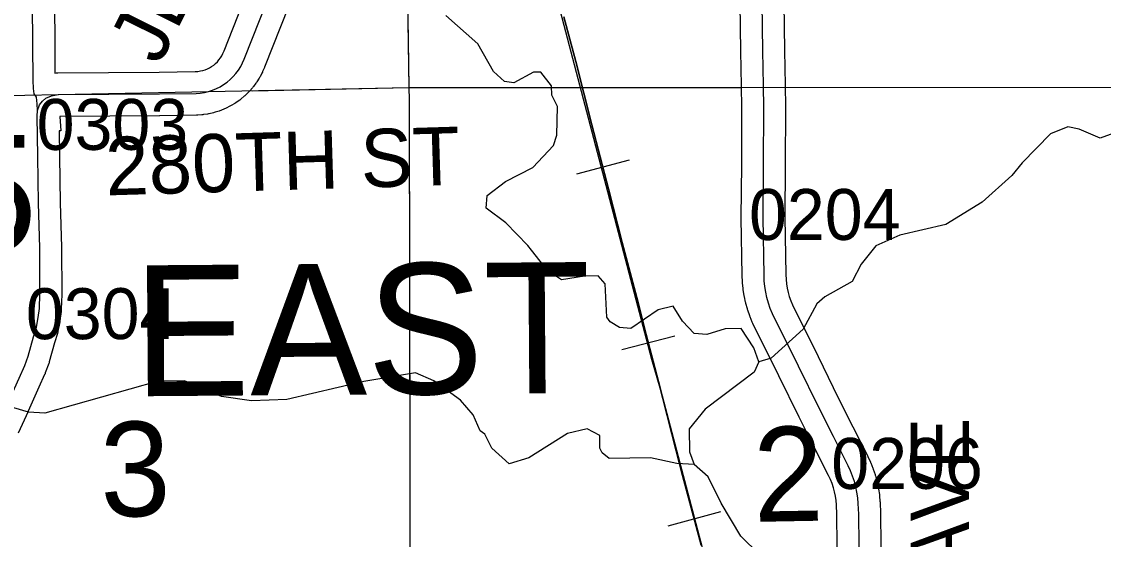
# Model space of a CAD drawing. Extents: x 23.6 to 68.7, y -63 to -29.
# Drawn here: x 42.22 to 43.707, y -52.217 to -51.505 of the extents above; entities that cross this region are included whole.
import ezdxf

# ---------------------------------------------------------------- set-up
doc = ezdxf.new("R2010")
doc.units = 0
for name, color, linetype in [('tdCoHydroRiver', 7, 'Continuous'), ('tdCoRRCL', 7, 'Continuous'), ('tdCoSecRdNmbr', 7, 'Continuous'), ('tdCoSecRdTxt', 7, 'Continuous'), ('tdCoSecRteBand', 7, 'Continuous'), ('tdCoSecRteCL', 7, 'Continuous'), ('tdCoSectLine', 7, 'Continuous'), ('tdCoSectLinePart', 7, 'Continuous'), ('tdCoSectNmbr', 7, 'Continuous'), ('tdCoShieldCoRte', 7, 'Continuous'), ('tdCoSurfGravel', 7, 'Continuous'), ('tdCoTwpBndry', 7, 'Continuous'), ('tdCoTwpBndryShd', 7, 'Continuous'), ('tdCoTwpNameTxt', 7, 'Continuous')]:
    doc.layers.add(name, color=color, linetype=linetype)

msp = doc.modelspace()

# ---------------------------------------------------------------- linework, layer by layer
at = {"layer": 'tdCoHydroRiver'}
for points in [[(42.8472, -51.5353), (42.8036, -51.4962)], [(43.2334, -51.9723), (43.2269, -51.9534), (43.2093, -51.9267), (43.1872, -51.9269), (43.162, -51.935), (43.1446, -51.9336), (43.1287, -51.9164), (43.1159, -51.896), (43.0954, -51.901), (43.0578, -51.9266), (43.042, -51.9251), (43.0293, -51.9174), (43.0245, -51.9111), (43.0224, -51.8653), (43.0129, -51.8544), (42.9939, -51.8546), (42.9624, -51.8596), (42.9433, -51.8471), (42.921, -51.8189), (42.9162, -51.8127), (42.8859, -51.7814), (42.8589, -51.7611), (42.8603, -51.7438), (42.8854, -51.7246), (42.9231, -51.7053), (42.9512, -51.675), (42.9558, -51.6608), (42.957, -51.6213), (42.9489, -51.6056), (42.9488, -51.5929), (42.9338, -51.5741), (42.9241, -51.5742), (42.8969, -51.5886), (42.8839, -51.5871), (42.8691, -51.573), (42.8472, -51.5353)], [(43.8502, -51.5938), (43.8408, -51.6018), (43.8377, -51.6129), (43.8126, -51.6258), (43.7557, -51.6216), (43.7447, -51.628), (43.7213, -51.6582), (43.7025, -51.6647), (43.6739, -51.6524), (43.6581, -51.6493), (43.6345, -51.659), (43.5955, -51.6989), (43.5814, -51.7164), (43.5407, -51.7531), (43.4905, -51.7835), (43.4275, -51.7983), (43.3945, -51.8129), (43.3742, -51.8383), (43.3618, -51.8621), (43.3241, -51.883), (43.3132, -51.8926), (43.2945, -51.9275), (43.2507, -51.9674), (43.2334, -51.9723)], [(43.2334, -51.9723), (43.2272, -51.9865), (43.1598, -52.0377), (43.138, -52.0647), (43.1383, -52.0963), (43.1448, -52.1136)], [(43.1448, -52.1136), (43.1211, -52.1122), (43.0847, -52.1047), (43.0279, -52.1052), (43.0183, -52.0974), (43.0151, -52.0911), (43.0149, -52.0738), (42.9975, -52.0645), (42.9707, -52.0711), (42.9174, -52.1047), (42.8906, -52.1129), (42.8667, -52.091), (42.8571, -52.0721), (42.8507, -52.0675), (42.841, -52.0454), (42.8235, -52.0251), (42.7869, -51.9986), (42.7616, -51.9878), (42.6906, -51.9995), (42.5851, -52.0242), (42.5362, -52.0262), (42.4951, -52.0203), (42.4444, -51.9987), (42.4081, -51.999), (42.2522, -52.0432), (42.2301, -52.0418), (42.2095, -52.0357)], [(43.2343, -52.2374), (43.2088, -52.2124), (43.1816, -52.1669), (43.1639, -52.1308), (43.1448, -52.1136)]]:
    msp.add_lwpolyline(points, dxfattribs=at)
at = {"layer": 'tdCoRRCL'}
for p, q in [((43.0554, -51.6951), (42.9829, -51.7142)), ((43.118, -51.9372), (43.0455, -51.9562)), ((43.1808, -52.1788), (43.1085, -52.1985))]:
    msp.add_line(p, q, dxfattribs=at)
for points in [[(44.555, -55.2334), (44.3204, -54.7666), (44.2256, -54.5796), (44.1803, -54.4522), (44.1123, -54.2523), (43.9549, -53.5875), (43.9035, -53.4917), (43.827, -53.4008), (43.7226, -53.3054), (43.6767, -53.2367), (43.4449, -53.0268), (43.372, -52.816), (43.3511, -52.7719), (43.2566, -52.6165), (43.2289, -52.5173), (43.1585, -52.2369), (43.1014, -52.0196), (43.0867, -51.9692), (42.814, -50.9297), (42.7987, -50.8099), (42.7465, -50.3169), (42.7416, -50.0559)], [(42.9656, -51.498), (42.9819, -51.5596), (43.0039, -51.6466), (43.0269, -51.7344), (43.0458, -51.8083), (43.0494, -51.8221), (43.0657, -51.8841), (43.0786, -51.9347), (43.0956, -51.9994), (43.12, -52.0951), (43.1287, -52.1287), (43.1386, -52.1664), (43.1543, -52.2244)], [(43.1543, -52.2244), (43.1386, -52.1664), (43.1287, -52.1287), (43.12, -52.0951), (43.0956, -51.9994), (43.0786, -51.9347), (43.0657, -51.8841), (43.0494, -51.8221), (43.0458, -51.8083), (43.0269, -51.7344), (43.0039, -51.6466), (42.9819, -51.5596), (42.9656, -51.498)]]:
    msp.add_lwpolyline(points, dxfattribs=at)
at = {"layer": 'tdCoSecRteBand'}
for points in [[(42.2663, -51.5753), (42.2678, -51.575), (42.2704, -51.575), (42.4094, -51.574), (42.459, -51.5733), (42.4627, -51.573), (42.4661, -51.5725), (42.4694, -51.5717), (42.4726, -51.5707), (42.4757, -51.5695), (42.4788, -51.568), (42.4816, -51.5662), (42.4844, -51.5643), (42.487, -51.5621), (42.4894, -51.5597), (42.4916, -51.5572), (42.4936, -51.5545), (42.4954, -51.5516), (42.497, -51.5486), (42.4986, -51.5448), (42.5424, -51.4339)], [(42.5981, -51.456), (42.5543, -51.5672), (42.5541, -51.5675), (42.554, -51.5679), (42.5517, -51.5732), (42.5513, -51.5743), (42.5507, -51.5753), (42.5481, -51.5804), (42.5475, -51.5814), (42.5469, -51.5824), (42.5439, -51.5873), (42.5432, -51.5883), (42.5425, -51.5892), (42.5391, -51.5938), (42.5384, -51.5948), (42.5377, -51.5957), (42.5339, -51.6), (42.5331, -51.6009), (42.5323, -51.6017), (42.5282, -51.6057), (42.5273, -51.6066), (42.5264, -51.6073), (42.522, -51.611), (42.5211, -51.6117), (42.5202, -51.6124), (42.5155, -51.6158), (42.5146, -51.6164), (42.5135, -51.617), (42.5086, -51.62), (42.5076, -51.6206), (42.5066, -51.6211), (42.5014, -51.6237), (42.5004, -51.6242), (42.4993, -51.6247), (42.494, -51.6268), (42.4929, -51.6272), (42.4918, -51.6276), (42.4863, -51.6293), (42.4852, -51.6297), (42.484, -51.6299), (42.4784, -51.6312), (42.4773, -51.6315), (42.4761, -51.6317), (42.4705, -51.6325), (42.4693, -51.6327), (42.4681, -51.6328), (42.4624, -51.6332), (42.4616, -51.6332), (42.4607, -51.6332), (42.4102, -51.634), (42.4101, -51.634), (42.4099, -51.634), (42.2735, -51.635), (42.2729, -51.6351), (42.2744, -51.6546), (42.2719, -51.6548), (42.2725, -51.6898), (42.2725, -51.6898), (42.2725, -51.6899), (42.2735, -51.7538), (42.2753, -51.8148), (42.2753, -51.8151), (42.2753, -51.8155), (42.2755, -51.8791), (42.2755, -51.8795), (42.2755, -51.88), (42.275, -51.8999), (42.275, -51.9017), (42.2747, -51.9034), (42.273, -51.9157), (42.2729, -51.9163), (42.2728, -51.917), (42.2703, -51.9303), (42.27, -51.9319), (42.2696, -51.9334), (42.2657, -51.9465), (42.2584, -51.9726), (42.2581, -51.9737), (42.2577, -51.9747), (42.253, -51.9877), (42.2526, -51.9889), (42.2521, -51.9901), (42.2443, -52.0072), (42.2295, -52.0404), (42.2294, -52.0406), (42.2293, -52.0409), (42.2155, -52.0704)], [(42.2655, -51.48), (42.2659, -51.5355), (42.2663, -51.5753)], [(43.3419, -52.2666), (43.3409, -52.1826), (43.3403, -52.1692), (43.3397, -52.1631), (43.3389, -52.1572), (43.3377, -52.1514), (43.3361, -52.1456), (43.3342, -52.14), (43.3321, -52.1345), (43.3294, -52.1287), (43.3094, -52.0887), (43.2892, -52.0486), (43.2891, -52.0485), (43.289, -52.0484), (43.2613, -51.9919), (43.2255, -51.9197), (43.225, -51.9188), (43.2246, -51.9179), (43.2216, -51.9106), (43.2213, -51.9098), (43.221, -51.909), (43.2184, -51.9015), (43.2181, -51.9007), (43.2179, -51.8998), (43.2158, -51.8923), (43.2155, -51.8914), (43.2154, -51.8905), (43.2137, -51.8829), (43.2135, -51.882), (43.2134, -51.8811), (43.2122, -51.8733), (43.212, -51.8725), (43.212, -51.8716), (43.2112, -51.8638), (43.2111, -51.8629), (43.2111, -51.862), (43.2109, -51.8541), (43.2108, -51.8539), (43.2108, -51.8536), (43.2095, -51.7749), (43.2095, -51.7745), (43.2095, -51.7742), (43.21, -51.7017), (43.2103, -51.6232), (43.2098, -51.593), (43.2089, -51.5453), (43.2089, -51.5452), (43.2089, -51.5451), (43.208, -51.4799)], [(43.268, -51.4791), (43.2689, -51.5442), (43.2698, -51.5919), (43.2703, -51.6224), (43.2703, -51.6227), (43.2703, -51.6231), (43.27, -51.702), (43.27, -51.702), (43.27, -51.7021), (43.2695, -51.7742), (43.2708, -51.8524), (43.2711, -51.8591), (43.2716, -51.8651), (43.2725, -51.8711), (43.2738, -51.877), (43.2754, -51.8828), (43.2774, -51.8885), (43.2797, -51.894), (43.3151, -51.9652), (43.3151, -51.9653), (43.3151, -51.9653), (43.3428, -52.0218), (43.363, -52.0617), (43.363, -52.0618), (43.363, -52.0618), (43.3832, -52.1023), (43.3834, -52.1027), (43.3836, -52.1031), (43.3869, -52.11), (43.3872, -52.1108), (43.3875, -52.1116), (43.3904, -52.1187), (43.3907, -52.1195), (43.3909, -52.1203), (43.3933, -52.1276), (43.3936, -52.1284), (43.3938, -52.1293), (43.3958, -52.1367), (43.3961, -52.1375), (43.3962, -52.1383), (43.3978, -52.1458), (43.398, -52.1467), (43.3981, -52.1475), (43.3992, -52.1551), (43.3993, -52.156), (43.3994, -52.1568), (43.4001, -52.1644), (43.4002, -52.1651), (43.4002, -52.1658), (43.4009, -52.1804), (43.4009, -52.1809), (43.4009, -52.1814), (43.4019, -52.2658)]]:
    msp.add_lwpolyline(points, dxfattribs=at)
at = {"layer": 'tdCoSecRteCL'}
for points in [[(42.2423, -51.6268), (42.2416, -51.6175), (42.241, -51.6086), (42.2378, -51.604), (42.2367, -51.5966), (42.2364, -51.5855), (42.2359, -51.5357), (42.2355, -51.4802), (42.2352, -51.4124), (42.2355, -51.3296), (42.2354, -51.2604), (42.235, -51.1823), (42.2349, -51.1418), (42.2353, -51.1061)], [(42.2423, -51.6268), (42.2449, -51.6191), (42.2491, -51.6138), (42.2538, -51.6099), (42.2613, -51.6067), (42.2706, -51.605), (42.4097, -51.604), (42.4603, -51.6033), (42.466, -51.6029), (42.4717, -51.602), (42.4773, -51.6007), (42.4827, -51.599), (42.4881, -51.5968), (42.4932, -51.5943), (42.4981, -51.5913), (42.5028, -51.588), (42.5072, -51.5843), (42.5113, -51.5803), (42.515, -51.576), (42.5184, -51.5714), (42.5215, -51.5665), (42.5241, -51.5614), (42.5264, -51.5562), (42.5703, -51.4449)], [(43.3719, -52.2663), (43.3709, -52.1818), (43.3702, -52.1671), (43.3695, -52.1595), (43.3684, -52.1519), (43.3669, -52.1444), (43.3649, -52.137), (43.3625, -52.1298), (43.3596, -52.1226), (43.3564, -52.1157), (43.3362, -52.0752), (43.316, -52.0351), (43.2882, -51.9786), (43.2523, -51.9064), (43.2493, -51.8992), (43.2468, -51.8917), (43.2447, -51.8842), (43.243, -51.8765), (43.2418, -51.8688), (43.2411, -51.861), (43.2408, -51.8531), (43.2395, -51.7744), (43.24, -51.7019), (43.2403, -51.623), (43.2398, -51.5925), (43.2389, -51.5447), (43.238, -51.4794)], [(42.2169, -51.9949), (42.2248, -51.9776), (42.2295, -51.9645), (42.2369, -51.9382), (42.2408, -51.9248), (42.2433, -51.9115), (42.245, -51.8992), (42.2455, -51.8792), (42.2453, -51.8156), (42.2435, -51.7544), (42.2426, -51.6903), (42.2416, -51.6348), (42.2423, -51.6268)]]:
    msp.add_lwpolyline(points, dxfattribs=at)
at = {"layer": 'tdCoSectLine'}
for points in [[(42.7376, -50.599), (42.7527, -51.5953)], [(41.7431, -51.6156), (42.7527, -51.5953)], [(42.7527, -51.5953), (43.7365, -51.5949)], [(42.7527, -51.5953), (42.7529, -51.612), (42.7547, -52.6489)]]:
    msp.add_lwpolyline(points, dxfattribs=at)
at = {"layer": 'tdCoSectLinePart'}
for points in [[(42.746, -51.1484), (42.7527, -51.5953)], [(42.5337, -51.5997), (42.7527, -51.5953)], [(42.7527, -51.5953), (43.2096, -51.5951)], [(42.7527, -51.5953), (42.7529, -51.612), (42.7542, -52.3672)], [(43.2696, -51.5951), (43.7365, -51.5949)]]:
    msp.add_lwpolyline(points, dxfattribs=at)
at = {"layer": 'tdCoSurfGravel'}
msp.add_line((42.2423, -51.6268), (42.2416, -51.6175), dxfattribs=at)
for points in [[(42.2416, -51.6175), (42.241, -51.6086), (42.2378, -51.604), (42.2367, -51.5966), (42.2364, -51.5855), (42.2359, -51.5357), (42.2355, -51.4802), (42.2352, -51.4124), (42.2355, -51.3296), (42.2354, -51.2604), (42.235, -51.1823), (42.2349, -51.1418), (42.2353, -51.1061), (42.2357, -51.0649), (42.2355, -50.9998), (42.2355, -50.9863), (42.2359, -50.9), (42.2352, -50.8117), (42.2347, -50.7423), (42.2341, -50.6514), (42.2344, -50.6124), (42.2343, -50.606)], [(42.4981, -51.5913), (42.5028, -51.588), (42.5072, -51.5843), (42.5113, -51.5803), (42.515, -51.576), (42.5184, -51.5714), (42.5215, -51.5665), (42.5241, -51.5614), (42.5264, -51.5562), (42.5703, -51.4449), (42.5912, -51.3929), (42.5974, -51.3788), (42.6075, -51.3596), (42.628, -51.3238), (42.6526, -51.278), (42.6687, -51.2479), (42.68, -51.2242), (42.6975, -51.1865), (42.7126, -51.1525), (42.7247, -51.1214), (42.7274, -51.1115), (42.7306, -51.095), (42.7328, -51.0701), (42.7311, -51.0421)], [(43.2398, -51.5925), (43.2389, -51.5447), (43.238, -51.4794)], [(42.2423, -51.6268), (42.2449, -51.6191), (42.2491, -51.6138), (42.2538, -51.6099), (42.2613, -51.6067), (42.2706, -51.605), (42.4097, -51.604), (42.4603, -51.6033), (42.466, -51.6029), (42.4717, -51.602), (42.4773, -51.6007), (42.4827, -51.599), (42.4881, -51.5968), (42.4932, -51.5943), (42.4981, -51.5913)], [(43.3719, -52.2663), (43.3709, -52.1818), (43.3702, -52.1671), (43.3695, -52.1595), (43.3684, -52.1519), (43.3669, -52.1444), (43.3649, -52.137), (43.3625, -52.1298), (43.3596, -52.1226), (43.3564, -52.1157), (43.3362, -52.0752), (43.316, -52.0351), (43.2882, -51.9786), (43.2523, -51.9064), (43.2493, -51.8992), (43.2468, -51.8917), (43.2447, -51.8842), (43.243, -51.8765), (43.2418, -51.8688), (43.2411, -51.861), (43.2408, -51.8531), (43.2395, -51.7744), (43.24, -51.7019), (43.2403, -51.623), (43.2398, -51.5925)], [(42.1346, -52.1465), (42.138, -52.1447), (42.1422, -52.1421), (42.146, -52.1391), (42.1495, -52.1357), (42.1527, -52.132), (42.1555, -52.128), (42.1696, -52.0987), (42.1883, -52.0578), (42.2021, -52.0282), (42.2169, -51.9949), (42.2248, -51.9776), (42.2295, -51.9645), (42.2369, -51.9382), (42.2408, -51.9248), (42.2433, -51.9115), (42.245, -51.8992), (42.2455, -51.8792), (42.2453, -51.8156), (42.2435, -51.7544), (42.2426, -51.6903), (42.2416, -51.6348), (42.2423, -51.6268)]]:
    msp.add_lwpolyline(points, dxfattribs=at)
at = {"layer": 'tdCoTwpBndry'}
for points in [[(42.5377, -51.5997), (42.7527, -51.5953), (43.2095, -51.5951)], [(43.2695, -51.5951), (43.7365, -51.5949), (44.2073, -51.5876)]]:
    msp.add_lwpolyline(points, dxfattribs=at)
at = {"layer": 'tdCoTwpBndryShd'}
msp.add_lwpolyline([(39.7356, -51.6376), (40.7489, -51.6298), (41.7431, -51.6156), (42.7527, -51.5953), (43.7365, -51.5949), (44.7293, -51.5796), (45.7019, -51.569), (46.6986, -51.5546)], dxfattribs=at)

# ---------------------------------------------------------------- texts
at = {"layer": 'tdCoSecRdNmbr'}
for s, rotation, p in [('0303', 0.033, (42.2411, -51.681)), ('0204', 0.0338, (43.2201, -51.8049)), ('0304', 0.033, (42.2263, -51.9413)), ('0206', 0.0338, (43.3332, -52.1472))]:
    msp.add_text(s, height=0.07, rotation=rotation, dxfattribs=at).set_placement(p)
at = {"layer": 'tdCoSecRdTxt'}
for s, rotation, p in [('JEWELL AVE', 63.5364, (42.4095, -51.5662)), ('280TH ST', 1.7458, (42.3367, -51.7437)), ('KENT AVE', 90, (43.5224, -52.5783))]:
    msp.add_text(s, height=0.08, rotation=rotation, dxfattribs=at).set_placement(p)
at = {"layer": 'tdCoSectNmbr'}
for s, rotation, p in [('3', 1.033, (42.3293, -52.1857)), ('2', 1.0339, (43.2268, -52.1926))]:
    msp.add_text(s, height=0.13, rotation=rotation, dxfattribs=at).set_placement(p)
at = {"layer": 'tdCoShieldCoRte'}
msp.add_text('G55', height=0.16, dxfattribs=at).set_placement((41.8374, -51.8205))
at = {"layer": 'tdCoTwpNameTxt'}
msp.add_text('EAST', height=0.18, rotation=0.4329, dxfattribs=at).set_placement((42.3743, -52.0199))

doc.saveas('drawing.dxf')
